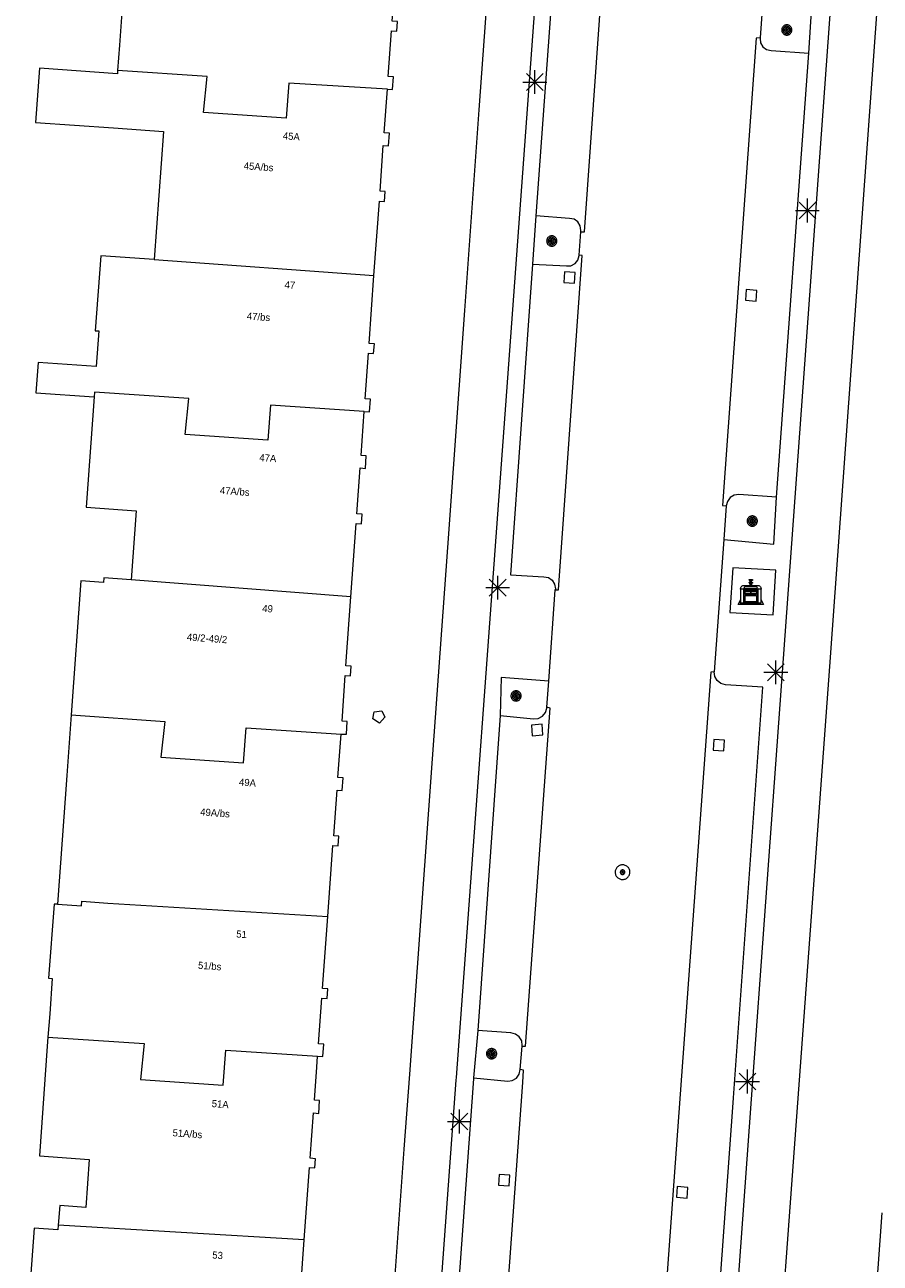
# Model space of a CAD drawing. Header units: metres. Extents: x 135779 to 137489, y 452643 to 455118.
# Tile 299 of 489: x 136253 to 136289, y 454115 to 454167. Entities that reach past the tile are written whole.
import ezdxf
from ezdxf.enums import TextEntityAlignment as Align

# ---------------------------------------------------------------- set-up
doc = ezdxf.new("R2010")
doc.units = ezdxf.units.M
for name, color, linetype, lineweight in [('KTop_BAK_Afval apart plaats', 96, 'Continuous', 13), ('KTop_NAR_Huisnummer (t)', 7, 'Continuous', 13), ('KTop_PAL_Lichtmast', 40, 'Continuous', 13), ('KTop_PND_Grondvlaksituatie van BAG-pand [tachy]', 1, 'Continuous', 13), ('KTop_PND_Pandscheiding', 40, 'Continuous', 13), ('KTop_PUT_Brandkraan of -put', 1, 'Continuous', 13), ('KTop_PUT_Inspectie- of rioolput', 15, 'Continuous', 13), ('KTop_PUT_Kolk', 15, 'Continuous', 13), ('KTop_VGO_Boom', 92, 'Continuous', 13), ('KTop_WGD_Fietspad', 40, 'Continuous', 13), ('KTop_WGD_Parkeervlak', 251, 'Continuous', 13), ('KTop_WGD_Rijbaan_Lokale weg', 251, 'Continuous', 13), ('KTop_WGD_Voetpad', 251, 'Continuous', 13)]:
    doc.layers.add(name, color=color, linetype=linetype, lineweight=lineweight)
doc.styles.add('Style-ROVU', font='ROVU.shx')

# ---------------------------------------------------------------- blocks, each defined once
blk = doc.blocks.new('BAK_Afval_apart_plaats')
at = {"layer": 'KTop_BAK_Afval apart plaats'}
for p, q in [((-0.065, 0.52), (-0.061, 0.521)), ((-0.061, 0.521), (-0.055, 0.523)), ((-0.055, 0.523), (-0.049, 0.524)), ((-0.049, 0.524), (-0.043, 0.525)), ((-0.043, 0.525), (-0.035, 0.526)), ((-0.035, 0.526), (-0.029, 0.527)), ((-0.029, 0.527), (-0.023, 0.527)), ((-0.023, 0.527), (-0.013, 0.528)), ((-0.013, 0.528), (-0.005, 0.528)), ((-0.005, 0.528), (0, 0.528)), ((0, 0.528), (0.005, 0.528)), ((0.005, 0.528), (0.013, 0.528)), ((0.013, 0.528), (0.023, 0.527)), ((0.023, 0.527), (0.029, 0.527)), ((0.029, 0.527), (0.035, 0.526)), ((0.035, 0.526), (0.043, 0.525)), ((0.043, 0.525), (0.049, 0.524)), ((0.049, 0.524), (0.055, 0.523)), ((0.055, 0.523), (0.061, 0.521)), ((0.061, 0.521), (0.065, 0.52)), ((-0.43, 0.141), (-0.425, 0.168)), ((-0.43, 0.118), (-0.43, 0.141)), ((-0.29, 0.118), (-0.43, 0.118)), ((-0.43, 0.118), (-0.43, -0.457)), ((-0.29, 0.118), (-0.43, 0.118)), ((-0.425, 0.168), (-0.416, 0.193)), ((-0.416, 0.193), (-0.403, 0.215)), ((-0.403, 0.215), (-0.384, 0.24)), ((-0.384, 0.24), (-0.364, 0.258)), ((-0.364, 0.258), (-0.342, 0.272)), ((-0.342, 0.272), (0, 0.272)), ((-0.282, 0.167), (-0.29, 0.146)), ((-0.282, 0.167), (-0.29, 0.146)), ((-0.29, 0.146), (-0.29, 0.118)), ((-0.29, 0.146), (-0.29, 0.118)), ((-0.29, -0.429), (-0.29, 0.118)), ((-0.29, 0.118), (-0.29, -0.429)), ((-0.273, 0.186), (-0.282, 0.167)), ((-0.273, 0.186), (-0.282, 0.167)), ((-0.248, 0.217), (-0.273, 0.186)), ((-0.248, 0.217), (-0.273, 0.186)), ((0.248, 0.217), (-0.248, 0.217)), ((0.248, 0.217), (-0.248, 0.217)), ((-0.242, 0.081), (-0.242, 0.153)), ((-0.242, 0.153), (0.242, 0.153)), ((0.242, 0.081), (-0.242, 0.081)), ((-0.242, 0.034), (-0.242, 0.081)), ((-0.242, 0.081), (0.242, 0.081)), ((-0.242, -0.059), (-0.242, 0.034)), ((-0.242, 0.034), (0.242, 0.034)), ((0.242, 0.034), (-0.242, 0.034)), ((-0.073, 0.513), (-0.072, 0.515)), ((-0.073, 0.513), (-0.073, 0.49)), ((-0.072, 0.511), (-0.073, 0.513)), ((-0.072, 0.511), (-0.073, 0.513)), ((-0.073, 0.49), (-0.072, 0.488)), ((-0.073, 0.399), (-0.073, 0.376)), ((-0.072, 0.397), (-0.073, 0.399)), ((-0.073, 0.376), (-0.072, 0.374)), ((-0.072, 0.515), (-0.071, 0.516)), ((-0.07, 0.51), (-0.072, 0.511)), ((-0.07, 0.51), (-0.072, 0.511)), ((-0.072, 0.488), (-0.07, 0.486)), ((-0.07, 0.396), (-0.072, 0.397)), ((-0.072, 0.374), (-0.07, 0.373)), ((-0.071, 0.516), (-0.07, 0.517)), ((-0.07, 0.517), (-0.067, 0.519)), ((-0.069, 0.509), (-0.07, 0.51)), ((-0.069, 0.509), (-0.07, 0.51)), ((-0.07, 0.486), (-0.069, 0.485)), ((-0.069, 0.395), (-0.07, 0.396)), ((-0.07, 0.373), (-0.069, 0.371)), ((-0.066, 0.507), (-0.069, 0.509)), ((-0.066, 0.507), (-0.069, 0.509)), ((-0.069, 0.485), (-0.066, 0.484)), ((-0.066, 0.394), (-0.069, 0.395)), ((-0.069, 0.371), (-0.066, 0.37)), ((-0.067, 0.519), (-0.065, 0.52)), ((-0.063, 0.506), (-0.066, 0.507)), ((-0.063, 0.506), (-0.066, 0.507)), ((-0.066, 0.484), (-0.063, 0.483)), ((-0.063, 0.392), (-0.066, 0.394)), ((-0.066, 0.37), (-0.063, 0.369)), ((-0.059, 0.505), (-0.063, 0.506)), ((-0.059, 0.505), (-0.063, 0.506)), ((-0.063, 0.483), (-0.059, 0.482)), ((-0.059, 0.391), (-0.063, 0.392)), ((-0.063, 0.369), (-0.059, 0.368)), ((-0.054, 0.504), (-0.059, 0.505)), ((-0.054, 0.504), (-0.059, 0.505)), ((-0.059, 0.482), (-0.054, 0.481)), ((-0.054, 0.39), (-0.059, 0.391)), ((-0.059, 0.368), (-0.054, 0.367)), ((-0.048, 0.503), (-0.054, 0.504)), ((-0.048, 0.503), (-0.054, 0.504)), ((-0.054, 0.481), (-0.048, 0.48)), ((-0.048, 0.389), (-0.054, 0.39)), ((-0.054, 0.367), (-0.048, 0.366)), ((-0.043, 0.502), (-0.048, 0.503)), ((-0.043, 0.502), (-0.048, 0.503)), ((-0.048, 0.48), (-0.043, 0.479)), ((-0.043, 0.388), (-0.048, 0.389)), ((-0.048, 0.366), (-0.043, 0.365)), ((-0.036, 0.501), (-0.043, 0.502)), ((-0.036, 0.501), (-0.043, 0.502)), ((-0.043, 0.479), (-0.036, 0.478)), ((-0.036, 0.388), (-0.043, 0.388)), ((-0.043, 0.365), (-0.036, 0.364)), ((-0.03, 0.501), (-0.036, 0.501)), ((-0.03, 0.501), (-0.036, 0.501)), ((-0.036, 0.478), (-0.03, 0.478)), ((-0.03, 0.387), (-0.036, 0.388)), ((-0.036, 0.364), (-0.03, 0.364)), ((-0.021, 0.5), (-0.03, 0.501)), ((-0.021, 0.5), (-0.03, 0.501)), ((-0.03, 0.478), (-0.028, 0.478)), ((-0.021, 0.387), (-0.03, 0.387)), ((-0.03, 0.364), (-0.028, 0.364)), ((-0.028, 0.478), (-0.021, 0.477)), ((-0.028, 0.468), (-0.028, 0.478)), ((-0.028, 0.478), (-0.021, 0.477)), ((-0.028, 0.4), (-0.028, 0.468)), ((-0.028, 0.468), (-0.021, 0.468)), ((-0.021, 0.468), (-0.028, 0.468)), ((-0.021, 0.4), (-0.028, 0.4)), ((-0.028, 0.364), (-0.021, 0.363)), ((-0.028, 0.355), (-0.028, 0.364)), ((-0.028, 0.364), (-0.021, 0.363)), ((-0.028, 0.272), (-0.028, 0.355)), ((-0.028, 0.355), (-0.021, 0.354)), ((-0.021, 0.354), (-0.028, 0.355)), ((0.028, 0.272), (-0.028, 0.272)), ((-0.014, 0.5), (-0.021, 0.5)), ((-0.014, 0.5), (-0.021, 0.5)), ((-0.021, 0.477), (-0.014, 0.477)), ((-0.021, 0.477), (-0.014, 0.477)), ((-0.021, 0.468), (-0.014, 0.468)), ((-0.014, 0.468), (-0.021, 0.468)), ((-0.014, 0.399), (-0.021, 0.4)), ((-0.014, 0.386), (-0.021, 0.387)), ((-0.021, 0.363), (-0.014, 0.363)), ((-0.021, 0.363), (-0.014, 0.363)), ((-0.021, 0.354), (-0.014, 0.354)), ((-0.014, 0.354), (-0.021, 0.354)), ((0, 0.5), (-0.014, 0.5)), ((0, 0.5), (-0.014, 0.5)), ((-0.014, 0.477), (0, 0.477)), ((-0.014, 0.477), (0, 0.477)), ((-0.014, 0.468), (0, 0.468)), ((0, 0.468), (-0.014, 0.468)), ((0, 0.399), (-0.014, 0.399)), ((0, 0.386), (-0.014, 0.386)), ((-0.014, 0.363), (0, 0.363)), ((-0.014, 0.363), (0, 0.363)), ((-0.014, 0.354), (0, 0.354)), ((0, 0.354), (-0.014, 0.354)), ((0, 0.5), (0, 0.477)), ((0, 0.477), (0, 0.5)), ((0, 0.477), (0, 0.5)), ((0, 0.5), (0.014, 0.5)), ((0.014, 0.5), (0, 0.5)), ((0.014, 0.477), (0, 0.477)), ((0, 0.477), (0.014, 0.477)), ((0.014, 0.468), (0, 0.468)), ((0, 0.468), (0, 0.399)), ((0, 0.468), (0, 0.399)), ((0.014, 0.468), (0, 0.468)), ((0, 0.399), (0.014, 0.399)), ((0, 0.363), (0, 0.386)), ((0, 0.363), (0, 0.386)), ((0, 0.386), (0.014, 0.386)), ((0.014, 0.363), (0, 0.363)), ((0, 0.363), (0.014, 0.363)), ((0, 0.354), (0.014, 0.354)), ((0, 0.272), (0, 0.354)), ((0, 0.354), (0, 0.272)), ((0.014, 0.354), (0, 0.354)), ((0, 0.272), (0.342, 0.272)), ((0.028, 0.272), (0, 0.272)), ((0, 0.272), (0.028, 0.272)), ((0.014, 0.5), (0.021, 0.5)), ((0.021, 0.5), (0.014, 0.5)), ((0.021, 0.477), (0.014, 0.477)), ((0.014, 0.477), (0.021, 0.477)), ((0.021, 0.468), (0.014, 0.468)), ((0.021, 0.468), (0.014, 0.468)), ((0.014, 0.399), (0.021, 0.4)), ((0.014, 0.386), (0.021, 0.387)), ((0.021, 0.363), (0.014, 0.363)), ((0.014, 0.363), (0.021, 0.363)), ((0.014, 0.354), (0.021, 0.354)), ((0.021, 0.354), (0.014, 0.354)), ((0.021, 0.5), (0.03, 0.501)), ((0.03, 0.501), (0.021, 0.5)), ((0.028, 0.478), (0.021, 0.477)), ((0.021, 0.477), (0.028, 0.478)), ((0.021, 0.468), (0.028, 0.468)), ((0.028, 0.468), (0.021, 0.468)), ((0.028, 0.468), (0.021, 0.468)), ((0.021, 0.4), (0.028, 0.4)), ((0.021, 0.387), (0.03, 0.387)), ((0.028, 0.364), (0.021, 0.363)), ((0.021, 0.363), (0.028, 0.364)), ((0.021, 0.354), (0.028, 0.355)), ((0.028, 0.355), (0.021, 0.354)), ((0.03, 0.478), (0.028, 0.478)), ((0.028, 0.478), (0.028, 0.468)), ((0.028, 0.4), (0.028, 0.468)), ((0.03, 0.364), (0.028, 0.364)), ((0.028, 0.364), (0.028, 0.355)), ((0.028, 0.355), (0.028, 0.272)), ((0.03, 0.501), (0.036, 0.501)), ((0.036, 0.501), (0.03, 0.501)), ((0.036, 0.478), (0.03, 0.478)), ((0.03, 0.387), (0.036, 0.388)), ((0.036, 0.364), (0.03, 0.364)), ((0.036, 0.501), (0.043, 0.502)), ((0.043, 0.502), (0.036, 0.501)), ((0.043, 0.479), (0.036, 0.478)), ((0.036, 0.388), (0.043, 0.388)), ((0.043, 0.365), (0.036, 0.364)), ((0.043, 0.502), (0.048, 0.503)), ((0.048, 0.503), (0.043, 0.502)), ((0.048, 0.48), (0.043, 0.479)), ((0.043, 0.388), (0.048, 0.389)), ((0.048, 0.366), (0.043, 0.365)), ((0.048, 0.503), (0.054, 0.504)), ((0.054, 0.504), (0.048, 0.503)), ((0.054, 0.481), (0.048, 0.48)), ((0.048, 0.389), (0.054, 0.39)), ((0.054, 0.367), (0.048, 0.366)), ((0.054, 0.504), (0.059, 0.505)), ((0.059, 0.505), (0.054, 0.504)), ((0.059, 0.482), (0.054, 0.481)), ((0.054, 0.39), (0.059, 0.391)), ((0.059, 0.368), (0.054, 0.367)), ((0.059, 0.505), (0.063, 0.506)), ((0.063, 0.506), (0.059, 0.505)), ((0.063, 0.483), (0.059, 0.482)), ((0.059, 0.391), (0.063, 0.392)), ((0.063, 0.369), (0.059, 0.368)), ((0.063, 0.506), (0.066, 0.507)), ((0.066, 0.507), (0.063, 0.506)), ((0.066, 0.484), (0.063, 0.483)), ((0.063, 0.392), (0.066, 0.394)), ((0.066, 0.37), (0.063, 0.369)), ((0.065, 0.52), (0.067, 0.519)), ((0.066, 0.507), (0.069, 0.509)), ((0.069, 0.509), (0.066, 0.507)), ((0.069, 0.485), (0.066, 0.484)), ((0.066, 0.394), (0.069, 0.395)), ((0.069, 0.371), (0.066, 0.37)), ((0.067, 0.519), (0.07, 0.517)), ((0.069, 0.509), (0.07, 0.51)), ((0.07, 0.51), (0.069, 0.509)), ((0.07, 0.486), (0.069, 0.485)), ((0.069, 0.395), (0.07, 0.396)), ((0.07, 0.373), (0.069, 0.371)), ((0.07, 0.517), (0.071, 0.516)), ((0.07, 0.51), (0.072, 0.511)), ((0.072, 0.511), (0.07, 0.51)), ((0.072, 0.488), (0.07, 0.486)), ((0.07, 0.396), (0.072, 0.397)), ((0.072, 0.374), (0.07, 0.373)), ((0.071, 0.516), (0.072, 0.515)), ((0.072, 0.515), (0.073, 0.513)), ((0.072, 0.511), (0.073, 0.513)), ((0.073, 0.513), (0.072, 0.511)), ((0.073, 0.49), (0.072, 0.488)), ((0.072, 0.397), (0.073, 0.399)), ((0.073, 0.376), (0.072, 0.374)), ((0.073, 0.513), (0.073, 0.49)), ((0.073, 0.399), (0.073, 0.376)), ((0.242, 0.153), (0.242, 0.081)), ((0.242, 0.081), (0.242, 0.034)), ((0.242, 0.034), (0.242, -0.059)), ((0.273, 0.186), (0.248, 0.217)), ((0.273, 0.186), (0.248, 0.217)), ((0.282, 0.167), (0.273, 0.186)), ((0.282, 0.167), (0.273, 0.186)), ((0.29, 0.146), (0.282, 0.167)), ((0.29, 0.146), (0.282, 0.167)), ((0.29, 0.118), (0.29, 0.146)), ((0.29, 0.118), (0.29, 0.146)), ((0.43, 0.118), (0.29, 0.118)), ((0.29, 0.118), (0.29, -0.429)), ((0.43, 0.118), (0.29, 0.118)), ((0.29, -0.429), (0.29, 0.118)), ((0.342, 0.272), (0.364, 0.258)), ((0.364, 0.258), (0.384, 0.24)), ((0.384, 0.24), (0.403, 0.215)), ((0.403, 0.215), (0.416, 0.193)), ((0.416, 0.193), (0.425, 0.168)), ((0.425, 0.168), (0.43, 0.141)), ((0.43, 0.141), (0.43, 0.118)), ((0.43, -0.457), (0.43, 0.118)), ((-0.528, -0.528), (-0.43, -0.332)), ((-0.43, -0.332), (-0.43, -0.457)), ((-0.43, -0.457), (0.43, -0.457)), ((-0.43, -0.457), (0.43, -0.457)), ((0.29, -0.429), (-0.29, -0.429)), ((-0.29, -0.429), (0.29, -0.429)), ((0.242, -0.059), (-0.242, -0.059)), ((-0.242, -0.059), (-0.242, -0.092)), ((0.242, -0.059), (-0.242, -0.059)), ((-0.242, -0.092), (0.242, -0.092)), ((-0.242, -0.11), (-0.242, -0.092)), ((-0.242, -0.092), (0.242, -0.092)), ((0.242, -0.11), (-0.242, -0.11)), ((0.242, -0.11), (-0.242, -0.11)), ((-0.242, -0.147), (0.242, -0.147)), ((-0.242, -0.41), (-0.242, -0.147)), ((0.242, -0.41), (-0.242, -0.41)), ((0.242, -0.11), (0.242, -0.059)), ((0.242, -0.092), (0.242, -0.11)), ((0.242, -0.092), (0.242, -0.11)), ((0.242, -0.147), (0.242, -0.41)), ((0.43, -0.457), (0.43, -0.332)), ((0.43, -0.332), (0.528, -0.528)), ((0.528, -0.528), (-0.528, -0.528))]:
    blk.add_line(p, q, dxfattribs=at)
at = {"layer": 'KTop_BAK_Afval apart plaats', "flags": 128}
blk.add_lwpolyline([(0.029, 0.413), (0.035, 0.412), (0.043, 0.411), (0.049, 0.41), (0.055, 0.409), (0.061, 0.407), (0.065, 0.406), (0.067, 0.405), (0.07, 0.403), (0.071, 0.402), (0.072, 0.401), (0.073, 0.399), (0.072, 0.397), (0.07, 0.396), (0.069, 0.395), (0.066, 0.394), (0.063, 0.392), (0.059, 0.391), (0.054, 0.39), (0.048, 0.389), (0.043, 0.388), (0.036, 0.388), (0.03, 0.387), (0.021, 0.387), (0.014, 0.386), (0, 0.386), (-0.014, 0.386), (-0.021, 0.387), (-0.03, 0.387), (-0.036, 0.388), (-0.043, 0.388), (-0.048, 0.389), (-0.054, 0.39), (-0.059, 0.391), (-0.063, 0.392), (-0.066, 0.394), (-0.069, 0.395), (-0.07, 0.396), (-0.072, 0.397), (-0.073, 0.399), (-0.072, 0.401), (-0.071, 0.402), (-0.07, 0.403), (-0.067, 0.405), (-0.065, 0.406), (-0.061, 0.407), (-0.055, 0.409), (-0.049, 0.41), (-0.043, 0.411), (-0.035, 0.412), (-0.029, 0.413), (-0.028, 0.413), (-0.028, 0.4), (-0.021, 0.4), (-0.014, 0.399), (0, 0.399), (0.014, 0.399), (0.021, 0.4), (0.028, 0.4), (0.028, 0.413), (0.029, 0.413), (0.028, 0.413)], dxfattribs=at)
at = {"layer": 'KTop_BAK_Afval apart plaats'}
for p in [(0, 0), (-0.43, -0.457)]:
    blk.add_point(p, dxfattribs=at)
blk = doc.blocks.new('PAL_Lichtmast')
at = {"layer": 'KTop_PAL_Lichtmast'}
for p, q in [((-0.354, -0.354), (0.354, 0.354)), ((0.354, -0.354), (-0.354, 0.354)), ((0, -0.5), (0, 0.5)), ((-0.5, 0), (0.5, 0))]:
    blk.add_line(p, q, dxfattribs=at)
blk = doc.blocks.new('PUT_Brandkraan_of_-put')
at = {"layer": 'KTop_PUT_Brandkraan of -put'}
for p, q in [((-0.25, 0.034), (0, 0.25)), ((-0.158, -0.25), (-0.25, 0.034)), ((0, 0.25), (0.25, 0.033)), ((0.25, 0.033), (0.158, -0.25)), ((0.158, -0.25), (-0.158, -0.25))]:
    blk.add_line(p, q, dxfattribs=at)
blk = doc.blocks.new('PUT_Inspectie-_of_rioolput')
at = {"layer": 'KTop_PUT_Inspectie- of rioolput', "flags": 128}
for points in [[(0.31, 0), (0.308, 0.032), (0.303, 0.064), (0.294, 0.095), (0.283, 0.126), (0.268, 0.155), (0.25, 0.182), (0.23, 0.207), (0.207, 0.23), (0.182, 0.25), (0.154, 0.268), (0.126, 0.283), (0.095, 0.294), (0.064, 0.303), (0.032, 0.308), (0, 0.309), (-0.032, 0.308), (-0.064, 0.303), (-0.096, 0.294), (-0.126, 0.283), (-0.155, 0.268), (-0.182, 0.25), (-0.207, 0.23), (-0.23, 0.207), (-0.25, 0.182), (-0.268, 0.154), (-0.283, 0.126), (-0.294, 0.095), (-0.303, 0.064), (-0.308, 0.032), (-0.309, 0), (-0.308, -0.032), (-0.303, -0.064), (-0.294, -0.096), (-0.283, -0.126), (-0.268, -0.155), (-0.25, -0.182), (-0.23, -0.207), (-0.207, -0.23), (-0.182, -0.25), (-0.155, -0.268), (-0.126, -0.283), (-0.096, -0.294), (-0.064, -0.303), (-0.032, -0.308), (0, -0.309), (0.032, -0.308), (0.064, -0.303), (0.095, -0.294), (0.126, -0.283), (0.155, -0.268), (0.182, -0.25), (0.207, -0.23), (0.23, -0.207), (0.25, -0.182), (0.268, -0.155), (0.283, -0.126), (0.294, -0.096), (0.303, -0.064), (0.308, -0.032), (0.31, 0)], [(0.095, 0), (0.094, 0.009), (0.092, 0.019), (0.09, 0.029), (0.086, 0.038), (0.082, 0.047), (0.076, 0.055), (0.07, 0.063), (0.063, 0.07), (0.055, 0.076), (0.047, 0.082), (0.038, 0.086), (0.029, 0.09), (0.019, 0.092), (0.009, 0.094), (0, 0.094), (-0.01, 0.094), (-0.02, 0.092), (-0.029, 0.09), (-0.039, 0.086), (-0.048, 0.082), (-0.056, 0.076), (-0.064, 0.07), (-0.071, 0.063), (-0.077, 0.055), (-0.082, 0.047), (-0.087, 0.038), (-0.09, 0.029), (-0.093, 0.019), (-0.094, 0.009), (-0.095, 0), (-0.094, -0.01), (-0.093, -0.02), (-0.09, -0.029), (-0.087, -0.039), (-0.082, -0.048), (-0.077, -0.056), (-0.071, -0.064), (-0.064, -0.071), (-0.056, -0.077), (-0.047, -0.082), (-0.039, -0.087), (-0.029, -0.09), (-0.02, -0.093), (-0.01, -0.094), (0, -0.095), (0.009, -0.094), (0.019, -0.093), (0.029, -0.09), (0.038, -0.087), (0.047, -0.082), (0.055, -0.077), (0.063, -0.071), (0.07, -0.064), (0.076, -0.056), (0.082, -0.047), (0.086, -0.039), (0.09, -0.029), (0.092, -0.02), (0.094, -0.01), (0.095, 0)], [(0.035, 0), (0.034, 0.003), (0.034, 0.007), (0.033, 0.01), (0.031, 0.014), (0.03, 0.017), (0.028, 0.02), (0.026, 0.023), (0.023, 0.026), (0.02, 0.028), (0.017, 0.03), (0.014, 0.031), (0.01, 0.033), (0.007, 0.034), (0.003, 0.034), (0, 0.034), (-0.004, 0.034), (-0.007, 0.034), (-0.011, 0.033), (-0.014, 0.031), (-0.018, 0.03), (-0.021, 0.028), (-0.023, 0.026), (-0.026, 0.023), (-0.028, 0.02), (-0.03, 0.017), (-0.032, 0.014), (-0.033, 0.01), (-0.034, 0.007), (-0.035, 0.003), (-0.035, 0), (-0.035, -0.004), (-0.034, -0.007), (-0.033, -0.011), (-0.032, -0.014), (-0.03, -0.018), (-0.028, -0.021), (-0.026, -0.023), (-0.023, -0.026), (-0.021, -0.028), (-0.017, -0.03), (-0.014, -0.032), (-0.011, -0.033), (-0.007, -0.034), (-0.004, -0.035), (0, -0.035), (0.003, -0.035), (0.007, -0.034), (0.01, -0.033), (0.014, -0.032), (0.017, -0.03), (0.02, -0.028), (0.023, -0.026), (0.026, -0.023), (0.028, -0.021), (0.03, -0.017), (0.031, -0.014), (0.033, -0.011), (0.034, -0.007), (0.034, -0.004), (0.035, 0)], [(0.01, 0.02), (0.007, 0.02), (0.005, 0.021), (0.003, 0.022), (0.001, 0.022), (-0.001, 0.022), (-0.004, 0.022), (-0.006, 0.021), (-0.008, 0.02), (-0.01, 0.019), (-0.012, 0.018), (-0.014, 0.017), (-0.016, 0.015), (-0.017, 0.013), (-0.019, 0.012), (-0.02, 0.009), (-0.021, 0.007), (-0.022, 0.005), (-0.022, 0.003), (-0.022, 0.001), (-0.022, -0.001), (-0.022, -0.004), (-0.022, -0.006), (-0.021, -0.008), (-0.02, -0.01), (-0.019, -0.012), (-0.017, -0.014), (-0.016, -0.016), (-0.014, -0.017), (-0.012, -0.019), (-0.01, -0.02), (-0.008, -0.021), (-0.006, -0.022), (-0.003, -0.022), (-0.001, -0.022), (0.001, -0.022), (0.003, -0.022), (0.005, -0.022), (0.008, -0.021), (0.01, -0.02), (0.012, -0.019), (0.014, -0.017), (0.015, -0.016), (0.017, -0.014), (0.018, -0.012), (0.02, -0.01), (0.02, -0.008), (0.021, -0.006), (0.022, -0.003), (0.022, -0.001), (0.022, 0.001), (0.022, 0.003), (0.021, 0.005), (0.02, 0.008), (0.019, 0.01), (0.018, 0.012), (0.017, 0.014), (0.015, 0.015), (0.013, 0.017), (0.012, 0.018), (0.01, 0.02)]]:
    blk.add_lwpolyline(points, dxfattribs=at)
blk = doc.blocks.new('PUT_Kolk')
at = {"layer": 'KTop_PUT_Kolk', "flags": 128}
blk.add_lwpolyline([(0.225, -0.225), (0.225, 0.225), (-0.225, 0.225), (-0.225, -0.225), (0.225, -0.225)], dxfattribs=at)
blk = doc.blocks.new('VGO_Boom')
at = {"layer": 'KTop_VGO_Boom', "flags": 128}
for points in [[(0.215, 0), (0.214, 0.022), (0.21, 0.045), (0.204, 0.066), (0.196, 0.087), (0.186, 0.108), (0.174, 0.126), (0.16, 0.144), (0.144, 0.16), (0.126, 0.174), (0.107, 0.186), (0.087, 0.196), (0.066, 0.204), (0.045, 0.21), (0.022, 0.214), (-0.001, 0.215), (-0.023, 0.214), (-0.045, 0.21), (-0.067, 0.204), (-0.088, 0.196), (-0.108, 0.186), (-0.127, 0.174), (-0.144, 0.16), (-0.16, 0.144), (-0.174, 0.126), (-0.187, 0.107), (-0.197, 0.087), (-0.205, 0.066), (-0.211, 0.045), (-0.214, 0.022), (-0.215, -0.001), (-0.214, -0.023), (-0.211, -0.045), (-0.205, -0.067), (-0.197, -0.088), (-0.187, -0.108), (-0.174, -0.127), (-0.16, -0.144), (-0.144, -0.16), (-0.127, -0.174), (-0.108, -0.187), (-0.088, -0.197), (-0.067, -0.205), (-0.045, -0.211), (-0.023, -0.214), (0, -0.215), (0.022, -0.214), (0.045, -0.211), (0.066, -0.205), (0.087, -0.197), (0.108, -0.187), (0.126, -0.174), (0.144, -0.16), (0.16, -0.144), (0.174, -0.127), (0.186, -0.108), (0.196, -0.088), (0.204, -0.067), (0.21, -0.045), (0.214, -0.023), (0.215, -0.001)], [(0.155, 0), (0.154, 0.016), (0.152, 0.032), (0.147, 0.048), (0.142, 0.063), (0.134, 0.078), (0.125, 0.091), (0.115, 0.104), (0.104, 0.115), (0.091, 0.125), (0.077, 0.134), (0.063, 0.142), (0.048, 0.147), (0.032, 0.152), (0.016, 0.154), (-0.001, 0.155), (-0.017, 0.154), (-0.033, 0.152), (-0.048, 0.147), (-0.064, 0.142), (-0.078, 0.134), (-0.092, 0.125), (-0.104, 0.115), (-0.116, 0.104), (-0.126, 0.091), (-0.135, 0.077), (-0.142, 0.063), (-0.148, 0.048), (-0.152, 0.032), (-0.155, 0.016), (-0.155, -0.001), (-0.155, -0.017), (-0.152, -0.033), (-0.148, -0.048), (-0.142, -0.064), (-0.135, -0.078), (-0.126, -0.092), (-0.116, -0.104), (-0.104, -0.116), (-0.092, -0.126), (-0.078, -0.135), (-0.064, -0.142), (-0.048, -0.148), (-0.033, -0.152), (-0.017, -0.155), (0, -0.155), (0.016, -0.155), (0.032, -0.152), (0.048, -0.148), (0.063, -0.142), (0.078, -0.135), (0.091, -0.126), (0.104, -0.116), (0.115, -0.104), (0.125, -0.092), (0.134, -0.078), (0.142, -0.064), (0.147, -0.048), (0.152, -0.033), (0.154, -0.017), (0.155, -0.001)], [(0.095, 0), (0.094, 0.01), (0.093, 0.02), (0.09, 0.029), (0.087, 0.039), (0.082, 0.048), (0.077, 0.056), (0.071, 0.064), (0.064, 0.071), (0.056, 0.077), (0.047, 0.082), (0.039, 0.087), (0.029, 0.09), (0.02, 0.093), (0.01, 0.094), (-0.001, 0.095), (-0.01, 0.094), (-0.02, 0.093), (-0.03, 0.09), (-0.039, 0.087), (-0.048, 0.082), (-0.056, 0.077), (-0.064, 0.071), (-0.071, 0.064), (-0.077, 0.056), (-0.083, 0.047), (-0.087, 0.039), (-0.091, 0.029), (-0.093, 0.02), (-0.095, 0.01), (-0.095, -0.001), (-0.095, -0.01), (-0.093, -0.02), (-0.091, -0.03), (-0.087, -0.039), (-0.083, -0.048), (-0.077, -0.056), (-0.071, -0.064), (-0.064, -0.071), (-0.056, -0.077), (-0.048, -0.083), (-0.039, -0.087), (-0.03, -0.091), (-0.02, -0.093), (-0.01, -0.095), (0, -0.095), (0.01, -0.095), (0.02, -0.093), (0.029, -0.091), (0.039, -0.087), (0.048, -0.083), (0.056, -0.077), (0.064, -0.071), (0.071, -0.064), (0.077, -0.056), (0.082, -0.048), (0.087, -0.039), (0.09, -0.03), (0.093, -0.02), (0.094, -0.01), (0.095, -0.001)], [(0.035, 0), (0.035, 0.004), (0.034, 0.007), (0.033, 0.011), (0.032, 0.014), (0.03, 0.018), (0.028, 0.021), (0.026, 0.023), (0.023, 0.026), (0.021, 0.028), (0.017, 0.03), (0.014, 0.032), (0.011, 0.033), (0.007, 0.034), (0.004, 0.035), (-0.001, 0.035), (-0.004, 0.035), (-0.008, 0.034), (-0.011, 0.033), (-0.015, 0.032), (-0.018, 0.03), (-0.021, 0.028), (-0.024, 0.026), (-0.027, 0.023), (-0.029, 0.021), (-0.031, 0.017), (-0.032, 0.014), (-0.034, 0.011), (-0.035, 0.007), (-0.035, 0.004), (-0.035, -0.001), (-0.035, -0.004), (-0.035, -0.008), (-0.034, -0.011), (-0.032, -0.015), (-0.031, -0.018), (-0.029, -0.021), (-0.027, -0.024), (-0.024, -0.027), (-0.021, -0.029), (-0.018, -0.031), (-0.015, -0.032), (-0.011, -0.034), (-0.008, -0.035), (-0.004, -0.035), (0, -0.035), (0.004, -0.035), (0.007, -0.035), (0.011, -0.034), (0.014, -0.032), (0.018, -0.031), (0.021, -0.029), (0.023, -0.027), (0.026, -0.024), (0.028, -0.021), (0.03, -0.018), (0.032, -0.015), (0.033, -0.011), (0.034, -0.008), (0.035, -0.004), (0.035, 0)]]:
    blk.add_lwpolyline(points, dxfattribs=at)

msp = doc.modelspace()

# ---------------------------------------------------------------- linework, layer by layer
at = {"layer": 'KTop_PND_Grondvlaksituatie van BAG-pand [tachy]', "flags": 128}
for points in [[(136259.588, 454170.943), (136259.364, 454167.831), (136257.266, 454167.982), (136257.153, 454166.416), (136257.076, 454165.352)], [(136268.414, 454164.573), (136268.634, 454164.557), (136268.672, 454165.085), (136268.452, 454165.101), (136268.59, 454167.026), (136268.81, 454167.01), (136268.839, 454167.418), (136268.619, 454167.434), (136268.827, 454170.33)], [(136257.076, 454165.352), (136257.067, 454165.219), (136253.785, 454165.456), (136253.62, 454163.174), (136256.903, 454162.945), (136259.001, 454162.794), (136258.612, 454157.408)], [(136267.851, 454156.738), (136268.076, 454159.866), (136268.296, 454159.85), (136268.326, 454160.269), (136268.106, 454160.285), (136268.244, 454162.209), (136268.464, 454162.193), (136268.502, 454162.722), (136268.282, 454162.738), (136268.414, 454164.573)], [(136258.612, 454157.408), (136256.365, 454157.57), (136256.138, 454154.418), (136256.288, 454154.407), (136256.18, 454152.911), (136253.736, 454153.087), (136253.644, 454151.81), (136256.088, 454151.634)], [(136267.441, 454151.021), (136267.661, 454151.005), (136267.699, 454151.544), (136267.479, 454151.56), (136267.617, 454153.474), (136267.837, 454153.458), (136267.866, 454153.867), (136267.646, 454153.883), (136267.851, 454156.738)], [(136256.088, 454151.634), (136255.754, 454146.996), (136257.849, 454146.845), (136257.641, 454143.952)], [(136266.881, 454143.23), (136267.103, 454146.315), (136267.323, 454146.299), (136267.352, 454146.708), (136267.132, 454146.724), (136267.27, 454148.648), (136267.49, 454148.632), (136267.528, 454149.161), (136267.308, 454149.177), (136267.441, 454151.021)], [(136257.641, 454143.952), (136256.493, 454144.035), (136256.479, 454143.836), (136255.531, 454143.904), (136255.125, 454138.266)], [(136266.467, 454137.458), (136266.689, 454137.464), (136266.727, 454137.993), (136266.507, 454138.009), (136266.644, 454139.923), (136266.864, 454139.907), (136266.893, 454140.316), (136266.673, 454140.332), (136266.881, 454143.23)], [(136255.125, 454138.266), (136254.942, 454135.725), (136254.552, 454130.31)], [(136265.91, 454129.798), (136266.128, 454132.778), (136266.348, 454132.762), (136266.377, 454133.171), (136266.157, 454133.187), (136266.297, 454135.102), (136266.517, 454135.086), (136266.556, 454135.624), (136266.337, 454135.64), (136266.467, 454137.458)], [(136254.552, 454130.31), (136254.402, 454130.321), (136254.176, 454127.199), (136254.326, 454127.188), (136254.219, 454125.701), (136254.146, 454124.731)], [(136265.481, 454123.923), (136265.701, 454123.907), (136265.74, 454124.435), (136265.52, 454124.451), (136265.659, 454126.366), (136265.879, 454126.35), (136265.909, 454126.759), (136265.689, 454126.775), (136265.91, 454129.798)], [(136254.146, 454124.731), (136254.12, 454124.341), (136253.789, 454119.737), (136255.884, 454119.586), (136255.739, 454117.571), (136254.64, 454117.65), (136254.582, 454116.822)], [(136264.917, 454116.202), (136265.139, 454119.245), (136265.359, 454119.229), (136265.388, 454119.618), (136265.168, 454119.634), (136265.307, 454121.539), (136265.527, 454121.523), (136265.566, 454122.062), (136265.346, 454122.078), (136265.447, 454123.463), (136265.481, 454123.923)], [(136289.195, 454117.34), (136288.789, 454111.728)], [(136254.582, 454116.822), (136254.568, 454116.623), (136253.569, 454116.695), (136253.35, 454113.643), (136253.172, 454111.167)], [(136264.491, 454110.36), (136264.711, 454110.344), (136264.75, 454110.882), (136264.53, 454110.898), (136264.67, 454112.813), (136264.89, 454112.797), (136264.92, 454113.206), (136264.7, 454113.222), (136264.917, 454116.202)]]:
    msp.add_lwpolyline(points, dxfattribs=at)
at = {"layer": 'KTop_PND_Pandscheiding', "flags": 128}
for points in [[(136268.414, 454164.573), (136264.266, 454164.825), (136264.16, 454163.353), (136260.679, 454163.591), (136260.84, 454165.096), (136257.076, 454165.352)], [(136258.612, 454157.408), (136267.851, 454156.738)], [(136267.441, 454151.021), (136263.495, 454151.294), (136263.389, 454149.822), (136259.908, 454150.06), (136260.069, 454151.565), (136256.102, 454151.835), (136256.088, 454151.634)], [(136266.881, 454143.23), (136257.641, 454143.952)], [(136255.125, 454138.266), (136259.053, 454137.999), (136258.892, 454136.494), (136262.373, 454136.256), (136262.479, 454137.728), (136266.467, 454137.458)], [(136254.552, 454130.31), (136255.551, 454130.238), (136255.565, 454130.437), (136256.661, 454130.358), (136265.91, 454129.798)], [(136254.146, 454124.731), (136258.191, 454124.456), (136258.03, 454122.951), (136261.511, 454122.713), (136261.617, 454124.185), (136265.481, 454123.923)], [(136264.917, 454116.202), (136254.582, 454116.822)]]:
    msp.add_lwpolyline(points, dxfattribs=at)
at = {"layer": 'KTop_WGD_Fietspad', "flags": 128}
for points in [[(136280.22, 454274.2), (136275.241, 454204.99), (136274.882, 454200), (136273.361, 454178.925), (136272.263, 454163.708), (136271.654, 454155.274), (136270.935, 454145.306), (136270.295, 454136.429), (136269.339, 454123.176), (136269.112, 454120.022), (136268.532, 454111.981), (136266.389, 454082.956), (136266.385, 454082.91), (136266.181, 454079.786), (136266.064, 454079.293), (136265.87, 454078.826), (136265.605, 454078.395), (136265.276, 454078.011)], [(136270.162, 454107.273), (136270.268, 454108.721), (136271.309, 454122.921), (136271.317, 454123.03), (136273.431, 454151.869), (136275.916, 454185.775), (136276.959, 454200), (136277.316, 454204.876), (136278.332, 454218.74), (136279.437, 454233.816), (136279.43, 454233.939), (136279.479, 454234.155), (136279.602, 454234.34), (136279.781, 454234.47), (136281.92, 454234.338), (136281.953, 454234.335), (136282.047, 454234.277), (136282.081, 454234.172)], [(136291.703, 454232.38), (136289.659, 454204.167), (136289.357, 454200), (136284.915, 454138.702), (136283.71, 454122.115), (136281.907, 454097.29), (136280.678, 454080.366), (136280.581, 454079.432)], [(136282.644, 454079.574), (136282.63, 454079.75), (136282.6, 454080.18), (136285.667, 454121.97), (136285.667, 454121.971), (136287.012, 454140.302), (136291.314, 454200), (136291.609, 454204.094), (136293.655, 454232.479)]]:
    msp.add_lwpolyline(points, dxfattribs=at)
at = {"layer": 'KTop_WGD_Parkeervlak', "flags": 128}
for points in [[(136284.08, 454166.73), (136284.077, 454166.703), (136284.099, 454166.512), (136284.196, 454166.345), (136284.352, 454166.231), (136284.54, 454166.19), (136286.13, 454166.08)], [(136276.54, 454158.58), (136276.547, 454158.635), (136276.52, 454158.826), (136276.419, 454158.991), (136276.26, 454159.102), (136276.07, 454159.14), (136274.66, 454159.24)], [(136274.52, 454157.22), (136275.94, 454157.14), (136276.131, 454157.151), (136276.301, 454157.239), (136276.42, 454157.388), (136276.469, 454157.573), (136276.47, 454157.6)], [(136284.769, 454147.42), (136283.19, 454147.54), (136282.991, 454147.508), (136282.82, 454147.402), (136282.704, 454147.238), (136282.66, 454147.06)], [(136273.16, 454138.24), (136274.56, 454138.1), (136274.759, 454138.118), (136274.936, 454138.213), (136275.062, 454138.368), (136275.118, 454138.56), (136275.12, 454138.59)], [(136274.08, 454124.34), (136274.083, 454124.37), (136274.059, 454124.566), (136273.96, 454124.737), (136273.802, 454124.854), (136273.61, 454124.9), (136272.21, 454125)], [(136272.04, 454123.01), (136273.48, 454122.87), (136273.666, 454122.9), (136273.837, 454123.003), (136273.954, 454123.165), (136274, 454123.36)]]:
    msp.add_lwpolyline(points, dxfattribs=at)
at = {"layer": 'KTop_WGD_Rijbaan_Lokale weg', "flags": 128}
for points in [[(136276.54, 454158.58), (136276.7, 454158.58), (136277.96, 454176.38), (136277.82, 454176.41)], [(136284.15, 454167.72), (136284.08, 454166.73)], [(136284.08, 454166.73), (136283.92, 454166.72), (136282.5, 454147.07), (136282.66, 454147.06)], [(136276.47, 454157.6), (136276.54, 454158.58)], [(136275.47, 454143.53), (136275.61, 454143.53), (136276.6, 454157.58), (136276.47, 454157.6)], [(136282.66, 454147.06), (136282.557, 454145.649)], [(136282.557, 454145.649), (136282.15, 454140.08)], [(136275.198, 454139.689), (136275.47, 454143.53)], [(136282.15, 454140.08), (136282.01, 454140.07), (136280.724, 454122.336), (136280.724, 454122.332), (136279.97, 454111.93), (136280.12, 454111.92)], [(136275.12, 454138.59), (136275.198, 454139.689)], [(136274.08, 454124.34), (136274.22, 454124.35), (136275.26, 454138.56), (136275.12, 454138.59)], [(136274, 454123.36), (136274.08, 454124.34)], [(136272.426, 454107.022), (136272.963, 454106.98), (136274.103, 454122.824), (136274.14, 454123.34), (136274, 454123.36)]]:
    msp.add_lwpolyline(points, dxfattribs=at)
at = {"layer": 'KTop_WGD_Voetpad', "flags": 128}
for points in [[(136275.87, 454176.03), (136274.66, 454159.24)], [(136286.13, 454166.08), (136286.26, 454168.06)], [(136284.769, 454147.42), (136286.13, 454166.08)], [(136274.66, 454159.24), (136274.52, 454157.22)], [(136274.52, 454157.22), (136273.59, 454144.16), (136274.99, 454144.08), (136275.181, 454144.043), (136275.342, 454143.933), (136275.445, 454143.768), (136275.475, 454143.575), (136275.47, 454143.53)], [(136282.557, 454145.649), (136284.66, 454145.45), (136284.769, 454147.42)], [(136284.737, 454144.354), (136282.935, 454144.451), (136282.805, 454142.581), (136284.632, 454142.473), (136284.737, 454144.354)], [(136282.25, 454112.28), (136282.957, 454122.166), (136282.957, 454122.171), (136284.19, 454139.43), (136282.63, 454139.54), (136282.435, 454139.592), (136282.275, 454139.715), (136282.175, 454139.89), (136282.15, 454140.08)], [(136275.198, 454139.689), (136273.2, 454139.84), (136273.16, 454138.24)], [(136273.16, 454138.24), (136272.21, 454125)], [(136272.21, 454125), (136272.04, 454123.01)], [(136272.04, 454123.01), (136272.038, 454122.977), (136270.889, 454107.144)]]:
    msp.add_lwpolyline(points, dxfattribs=at)

# ---------------------------------------------------------------- block references
at = {"layer": 'KTop_BAK_Afval apart plaats'}
msp.add_blockref('BAK_Afval_apart_plaats', (136283.691, 454143.435), dxfattribs=at)
at = {"layer": 'KTop_PAL_Lichtmast'}
for p in [(136274.611, 454164.87), (136286.071, 454159.47), (136273.051, 454143.62), (136284.741, 454140.06), (136283.551, 454122.86), (136271.441, 454121.18)]:
    msp.add_blockref('PAL_Lichtmast', p, dxfattribs=at)
at = {"layer": 'KTop_PUT_Brandkraan of -put', "rotation": 187.6144845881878}
msp.add_blockref('PUT_Brandkraan_of_-put', (136268.051, 454138.17), dxfattribs=at)
at = {"layer": 'KTop_PUT_Inspectie- of rioolput', "rotation": 355.8523951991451}
msp.add_blockref('PUT_Inspectie-_of_rioolput', (136278.3, 454131.66), dxfattribs=at)
at = {"layer": 'KTop_PUT_Kolk'}
for p, rotation in [((136276.066, 454156.657), 355.9694502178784), ((136283.706, 454155.906), 175.866726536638), ((136274.711, 454137.641), 95.16846798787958), ((136282.346, 454136.996), 175.8523952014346), ((136273.326, 454118.717), 355.8845732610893), ((136280.801, 454118.202), 175.8541056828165)]:
    msp.add_blockref('PUT_Kolk', p, dxfattribs=dict(at, rotation=rotation))
at = {"layer": 'KTop_VGO_Boom'}
for p in [(136285.204, 454167.059), (136275.324, 454158.189), (136283.754, 454146.419), (136273.824, 454139.069), (136272.794, 454124.029)]:
    msp.add_blockref('VGO_Boom', p, dxfattribs=at)

# ---------------------------------------------------------------- texts
at = {"layer": 'KTop_NAR_Huisnummer (t)', "style": 'Style-ROVU'}
for s, p in [('45A', (136264.735, 454162.562)), ('45A/bs', (136263.623, 454161.266)), ('47', (136264.54, 454156.324)), ('47/bs', (136263.488, 454154.968)), ('47A', (136263.746, 454149.041)), ('47A/bs', (136262.621, 454147.621)), ('49', (136263.602, 454142.723)), ('49/2-49/2', (136261.682, 454141.428)), ('49A', (136262.891, 454135.403)), ('49A/bs', (136261.794, 454134.107)), ('51', (136262.51, 454129.036)), ('51/bs', (136261.436, 454127.681)), ('51A', (136261.745, 454121.888)), ('51A/bs', (136260.632, 454120.623)), ('53', (136261.502, 454115.543))]:
    msp.add_text(s, height=0.3, rotation=355.9, dxfattribs=at).set_placement(p, align=Align.MIDDLE_RIGHT)

doc.saveas('drawing.dxf')
